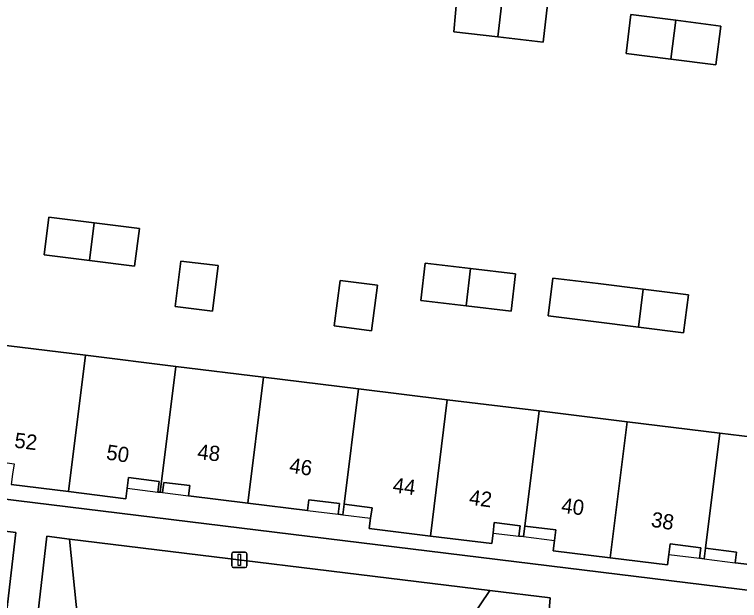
# Model space of a CAD drawing. Extents: x 161692 to 162379, y 380760 to 381678.
# Drawn here: x 162059.66 to 162107.46, y 381472.22 to 381510.85 of the extents above; entities that cross this region are included whole.
import ezdxf

# ---------------------------------------------------------------- set-up
doc = ezdxf.new("R2010")
doc.units = 0
for name, color, linetype in [('IMGEO_Erf', 7, 'Continuous'), ('IMGEO_Groenvoorziening', 7, 'Continuous'), ('IMGEO_Lichtmast', 7, 'Continuous'), ('IMGEO_Pand', 7, 'Continuous'), ('IMGEO_Pand_nummerreeks', 7, 'Continuous'), ('IMGEO_Pand_overbouw', 7, 'Continuous'), ('IMGEO_Voetpad_open', 7, 'Continuous')]:
    doc.layers.add(name, color=color, linetype=linetype)

msp = doc.modelspace()

# ---------------------------------------------------------------- linework, layer by layer
at = {"layer": 'IMGEO_Erf'}
for points in [[(162134.534, 381522.993), (162121.812, 381524.568), (162005.061, 381538.886), (162002.066, 381514.499), (162001.603, 381510.725), (161998.605, 381486.311), (162116.422, 381471.873), (162120.422, 381471.33), (162128.114, 381470.452)], [(162088.84, 381512.197), (162091.822, 381511.849), (162094.804, 381511.501), (162094.515, 381509.023), (162091.533, 381509.371), (162088.62, 381509.711)], [(162102.939, 381507.909), (162099.98, 381508.285), (162100.305, 381510.842), (162103.265, 381510.466), (162106.224, 381510.089), (162105.899, 381507.532)], [(162064.91, 381497.118), (162067.893, 381496.744), (162067.582, 381494.26), (162064.599, 381494.634), (162061.615, 381495.007), (162061.926, 381497.491)], [(162073.086, 381494.294), (162072.722, 381491.291), (162070.264, 381491.589), (162070.628, 381494.592)], [(162089.723, 381494.112), (162092.701, 381493.764), (162092.412, 381491.298), (162089.434, 381491.647), (162086.456, 381491.995), (162086.745, 381494.461)], [(162083.585, 381493.006), (162083.198, 381490.001), (162080.735, 381490.318), (162081.122, 381493.323)], [(162098.132, 381493.107), (162101.109, 381492.739), (162104.086, 381492.372), (162103.776, 381489.862), (162100.8, 381490.238), (162097.824, 381490.614), (162094.849, 381490.99), (162095.155, 381493.474)]]:
    msp.add_lwpolyline(points, close=True, dxfattribs=at)
for points in [[(162058.357, 381489.115), (162064.338, 381488.381), (162070.291, 381487.651), (162076.077, 381486.942), (162082.343, 381486.173), (162088.19, 381485.456), (162094.242, 381484.714), (162100.048, 381484.002), (162106.153, 381483.253), (162111.958, 381482.542)], [(162110.935, 381474.25), (162107.172, 381474.71), (162107.257, 381475.405), (162105.217, 381475.663), (162105.134, 381474.966), (162104.832, 381475.002), (162104.92, 381475.699), (162102.886, 381475.955), (162102.798, 381475.256), (162102.711, 381474.561), (162098.941, 381475.024), (162095.171, 381475.488), (162095.255, 381476.179), (162095.341, 381476.878), (162093.307, 381477.128), (162093.214, 381476.425), (162092.919, 381476.464), (162093.009, 381477.144), (162091.295, 381477.355), (162091.21, 381476.666), (162091.123, 381475.966), (162087.081, 381476.465), (162083.039, 381476.965), (162083.14, 381477.648), (162083.24, 381478.334), (162081.405, 381478.566), (162081.317, 381477.871), (162081.003, 381477.911), (162081.091, 381478.615), (162079.056, 381478.864), (162078.97, 381478.159), (162075.054, 381478.642), (162071.136, 381479.117), (162071.23, 381479.806), (162069.504, 381480.003), (162069.424, 381479.329), (162069.267, 381479.348), (162069.111, 381479.366), (162069.194, 381480.061), (162067.183, 381480.329), (162067.095, 381479.614), (162067.011, 381478.93), (162063.23, 381479.396), (162059.449, 381479.858)]]:
    msp.add_lwpolyline(points, dxfattribs=at)
at = {"layer": 'IMGEO_Groenvoorziening'}
for points in [[(162059.74, 381476.698), (162057.58, 381476.962), (162054.69, 381470.857), (162057.907, 381470.48), (162057.824, 381469.437), (162058.903, 381469.303)], [(162063.299, 381476.263), (162061.786, 381476.448), (162061.07, 381470.15), (162063.959, 381469.803)], [(162091.004, 381472.874), (162063.299, 381476.263), (162063.959, 381469.803), (162085.937, 381467.004), (162086.952, 381466.875)], [(162092.667, 381469.013), (162094.69, 381468.813), (162094.984, 381472.387), (162091.004, 381472.874), (162086.952, 381466.875), (162085.937, 381467.004), (162085.824, 381465.991), (162094.064, 381464.982), (162094.261, 381464.958), (162094.39, 381466.365), (162092.442, 381466.615)]]:
    msp.add_lwpolyline(points, close=True, dxfattribs=at)
at = {"layer": 'IMGEO_Lichtmast'}
for p, q in [((162074.087, 381475.395), (162074.877, 381475.395)), ((162074.877, 381475.395), (162074.087, 381475.395)), ((162073.987, 381474.495), (162073.987, 381475.295)), ((162073.987, 381475.295), (162073.987, 381474.495)), ((162074.977, 381475.295), (162074.977, 381474.495)), ((162074.977, 381474.495), (162074.977, 381475.295)), ((162074.877, 381474.395), (162074.087, 381474.395)), ((162074.087, 381474.395), (162074.877, 381474.395))]:
    msp.add_line(p, q, dxfattribs=at)
msp.add_lwpolyline([(162074.407, 381475.27), (162074.557, 381475.27), (162074.557, 381474.52), (162074.407, 381474.52), (162074.407, 381475.27)], dxfattribs=at)
for centre, start, end in [((162074.087, 381475.295), 90, 180), ((162074.087, 381475.295), 90, 180), ((162074.877, 381475.295), 0, 90), ((162074.877, 381475.295), 360, 90), ((162074.087, 381474.495), 180, 270), ((162074.087, 381474.495), 180, 270), ((162074.877, 381474.495), 270, 0), ((162074.877, 381474.495), 270, 0)]:
    msp.add_arc(centre, 0.1, start, end, dxfattribs=at)
at = {"layer": 'IMGEO_Pand'}
for points in [[(162091.533, 381509.371), (162091.822, 381511.849), (162088.84, 381512.197), (162088.62, 381509.711)], [(162091.533, 381509.371), (162094.515, 381509.023), (162094.804, 381511.501), (162091.822, 381511.849)], [(162103.265, 381510.466), (162100.305, 381510.842), (162099.98, 381508.285), (162102.939, 381507.909)], [(162103.265, 381510.466), (162102.939, 381507.909), (162105.899, 381507.532), (162106.224, 381510.089)], [(162064.91, 381497.118), (162061.926, 381497.491), (162061.615, 381495.007), (162064.599, 381494.634)], [(162064.91, 381497.118), (162064.599, 381494.634), (162067.582, 381494.26), (162067.893, 381496.744)], [(162072.722, 381491.291), (162073.086, 381494.294), (162070.628, 381494.592), (162070.264, 381491.589)], [(162089.723, 381494.112), (162086.745, 381494.461), (162086.456, 381491.995), (162089.434, 381491.647)], [(162089.434, 381491.647), (162092.412, 381491.298), (162092.701, 381493.764), (162089.723, 381494.112)], [(162083.198, 381490.001), (162083.585, 381493.006), (162081.122, 381493.323), (162080.735, 381490.318)], [(162101.109, 381492.739), (162098.132, 381493.107), (162095.155, 381493.474), (162094.849, 381490.99), (162097.824, 381490.614), (162100.8, 381490.238)], [(162101.109, 381492.739), (162100.8, 381490.238), (162103.776, 381489.862), (162104.086, 381492.372)], [(162064.338, 381488.381), (162058.357, 381489.115), (162057.335, 381480.821), (162057.491, 381480.802), (162057.575, 381481.51), (162059.63, 381481.237), (162059.54, 381480.551), (162059.449, 381479.858), (162063.23, 381479.396)], [(162070.291, 381487.651), (162064.338, 381488.381), (162063.23, 381479.396), (162067.011, 381478.93), (162067.095, 381479.614), (162067.183, 381480.329), (162069.194, 381480.061), (162069.111, 381479.366), (162069.267, 381479.348)], [(162076.077, 381486.942), (162070.291, 381487.651), (162069.267, 381479.348), (162069.424, 381479.329), (162069.504, 381480.003), (162071.23, 381479.806), (162071.136, 381479.117), (162075.054, 381478.642)], [(162082.343, 381486.173), (162076.077, 381486.942), (162075.054, 381478.642), (162078.97, 381478.159), (162079.056, 381478.864), (162081.091, 381478.615), (162081.003, 381477.911), (162081.317, 381477.871), (162081.405, 381478.566)], [(162088.19, 381485.456), (162082.343, 381486.173), (162081.405, 381478.566), (162083.24, 381478.334), (162083.14, 381477.648), (162083.039, 381476.965), (162087.081, 381476.465)], [(162094.242, 381484.714), (162088.19, 381485.456), (162087.081, 381476.465), (162091.123, 381475.966), (162091.21, 381476.666), (162091.295, 381477.355), (162093.009, 381477.144), (162092.919, 381476.464), (162093.214, 381476.425), (162093.307, 381477.128)], [(162100.048, 381484.002), (162094.242, 381484.714), (162093.307, 381477.128), (162095.341, 381476.878), (162095.255, 381476.179), (162095.171, 381475.488), (162098.941, 381475.024)], [(162106.153, 381483.253), (162100.048, 381484.002), (162098.941, 381475.024), (162102.711, 381474.561), (162102.798, 381475.256), (162102.886, 381475.955), (162104.92, 381475.699), (162104.832, 381475.002), (162105.134, 381474.966), (162105.217, 381475.663)], [(162111.958, 381482.542), (162106.153, 381483.253), (162105.217, 381475.663), (162107.257, 381475.405), (162107.172, 381474.71), (162110.935, 381474.25)]]:
    msp.add_lwpolyline(points, close=True, dxfattribs=at)
at = {"layer": 'IMGEO_Pand_overbouw'}
for points in [[(162069.194, 381480.061), (162067.183, 381480.329), (162067.095, 381479.614), (162069.111, 381479.366)], [(162071.23, 381479.806), (162069.504, 381480.003), (162069.424, 381479.329), (162071.136, 381479.117)], [(162081.091, 381478.615), (162079.056, 381478.864), (162078.97, 381478.159), (162081.003, 381477.911)], [(162083.24, 381478.334), (162081.405, 381478.566), (162081.317, 381477.871), (162083.14, 381477.648)], [(162093.009, 381477.144), (162091.295, 381477.355), (162091.21, 381476.666), (162092.919, 381476.464)], [(162095.341, 381476.878), (162093.307, 381477.128), (162093.214, 381476.425), (162095.255, 381476.179)], [(162104.92, 381475.699), (162102.886, 381475.955), (162102.798, 381475.256), (162104.832, 381475.002)], [(162107.257, 381475.405), (162105.217, 381475.663), (162105.134, 381474.966), (162107.172, 381474.71)]]:
    msp.add_lwpolyline(points, close=True, dxfattribs=at)
at = {"layer": 'IMGEO_Voetpad_open'}
for points in [[(162116.422, 381471.873), (161998.605, 381486.311)], [(162057.58, 381476.962), (162059.74, 381476.698), (162058.903, 381469.303)], [(162061.07, 381470.15), (162061.786, 381476.448), (162063.299, 381476.263), (162091.004, 381472.874), (162094.984, 381472.387), (162094.69, 381468.813)]]:
    msp.add_lwpolyline(points, dxfattribs=at)

# ---------------------------------------------------------------- texts
at = {"layer": 'IMGEO_Pand_nummerreeks'}
for s, rotation, p in [('52', 353.1188, (162059.616, 381482.301)), ('50', 351.2509, (162065.665, 381481.524)), ('48', 353.7089, (162071.683, 381481.544)), ('46', 351.4687, (162077.734, 381480.652)), ('44', 352.4026, (162084.559, 381479.352)), ('42', 352.4026, (162089.592, 381478.547)), ('40', 352.8151, (162095.67, 381478.009)), ('38', 350.8098, (162101.58, 381477.091))]:
    msp.add_text(s, height=1, rotation=rotation, dxfattribs=at).set_placement(p)

doc.saveas('drawing.dxf')
